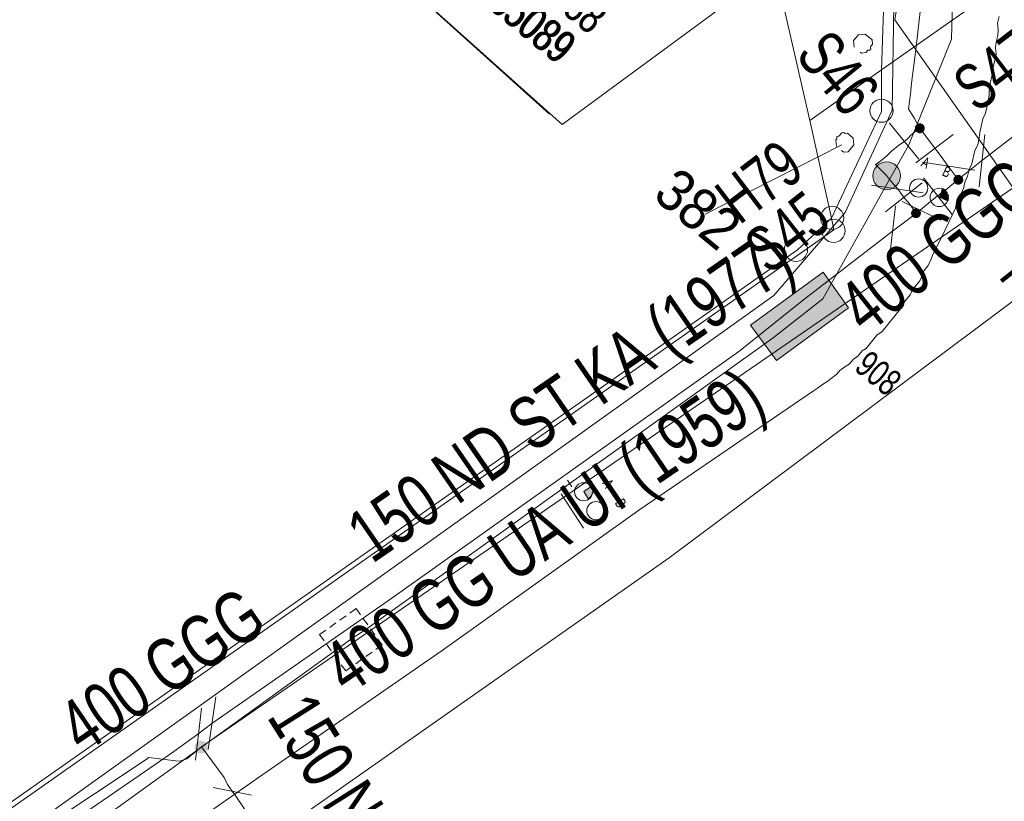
# Model space of a CAD drawing. Header units: metres. Extents: x -740 to 758, y -633 to 854.
# Tile 494 of 656: x 39 to 65, y -178 to -157. Entities that reach past the tile are written whole.
import ezdxf

# ---------------------------------------------------------------- set-up
doc = ezdxf.new("R2010")
doc.units = ezdxf.units.M
doc.header["$MEASUREMENT"] = 0
doc.linetypes.add('208_125', pattern=[0.3328, 0.208, -0.1248])
for name, color, linetype in [('Gas.LOVION', 7, 'Continuous'), ('Grundkarte.LOVION', 7, 'Continuous'), ('Grundkarte_Text.LOVION', 7, 'Continuous'), ('Telko.LOVION', 7, 'Continuous'), ('Wasser.LOVION', 7, 'Continuous')]:
    doc.layers.add(name, color=color, linetype=linetype)
doc.styles.add('ERSTELLTER_STIL_1', font='arial.ttf')

msp = doc.modelspace()

# ---------------------------------------------------------------- hatches: boundary and pattern name
at = {"layer": 'Gas.LOVION', "linetype": 'Continuous', "lineweight": 13}
msp.add_hatch(color=7, dxfattribs=at).paths.add_polyline_path([(43.652, -176.384), (43.665, -176.367), (43.675, -176.347), (43.683, -176.327), (43.689, -176.306), (43.692, -176.284), (43.691, -176.262), (43.689, -176.24), (43.683, -176.219), (43.675, -176.199), (43.664, -176.179), (43.651, -176.162), (43.636, -176.146), (43.619, -176.132), (43.601, -176.12), (43.581, -176.111), (43.56, -176.104), (43.539, -176.1), (43.517, -176.099), (43.495, -176.1), (43.473, -176.104), (43.452, -176.111), (43.433, -176.121), (43.414, -176.132), (43.397, -176.146), (43.382, -176.162), (43.369, -176.18), (43.359, -176.2), (43.351, -176.22), (43.345, -176.241), (43.343, -176.263), (43.343, -176.285), (43.346, -176.307), (43.351, -176.328), (43.359, -176.348), (43.37, -176.367), (43.383, -176.385), (43.398, -176.401), (43.415, -176.415), (43.433, -176.427), (43.453, -176.436), (43.474, -176.443), (43.496, -176.447), (43.518, -176.448), (43.54, -176.447), (43.561, -176.442), (43.582, -176.436), (43.602, -176.426), (43.62, -176.414), (43.637, -176.4)])
at = {"layer": 'Telko.LOVION', "linetype": 'Continuous', "lineweight": 13}
for points in [[(63.659, -161.532), (63.672, -161.516), (63.669, -161.487), (63.683, -161.47), (63.677, -161.412), (63.69, -161.396), (63.658, -161.369), (63.652, -161.311), (63.604, -161.271), (63.601, -161.242), (63.585, -161.229), (63.556, -161.232), (63.524, -161.205), (63.443, -161.435)], [(60.3, -163.456), (58.342, -164.889), (59.041, -165.84), (60.986, -164.424)], [(60.3, -163.456), (58.342, -164.889), (59.041, -165.84), (60.986, -164.424)], [(53.969, -169.587), (54.061, -169.475), (54.059, -169.446), (54.085, -169.414), (54.074, -169.296), (54.041, -169.27), (54.039, -169.241), (53.845, -169.378)]]:
    msp.add_hatch(color=7, dxfattribs=at).paths.add_polyline_path(points)
at = {"layer": 'Wasser.LOVION', "linetype": 'Continuous', "lineweight": 13}
for points in [[(63.013, -159.662), (63.023, -159.648), (63.031, -159.633), (63.037, -159.618), (63.041, -159.602), (63.043, -159.585), (63.043, -159.568), (63.041, -159.551), (63.037, -159.535), (63.03, -159.52), (63.022, -159.505), (63.012, -159.491), (63.001, -159.479), (62.988, -159.468), (62.973, -159.459), (62.958, -159.452), (62.942, -159.447), (62.926, -159.444), (62.909, -159.443), (62.892, -159.444), (62.876, -159.447), (62.86, -159.453), (62.845, -159.46), (62.83, -159.469), (62.817, -159.48), (62.806, -159.492), (62.796, -159.506), (62.788, -159.52), (62.782, -159.536), (62.778, -159.552), (62.776, -159.569), (62.776, -159.586), (62.778, -159.602), (62.782, -159.619), (62.788, -159.634), (62.797, -159.649), (62.807, -159.663), (62.818, -159.675), (62.831, -159.685), (62.845, -159.694), (62.861, -159.701), (62.877, -159.707), (62.893, -159.71), (62.91, -159.711), (62.927, -159.71), (62.943, -159.706), (62.959, -159.701), (62.974, -159.694), (62.988, -159.685), (63.001, -159.674)], [(62.304, -161.096), (62.332, -161.058), (62.354, -161.017), (62.371, -160.973), (62.383, -160.928), (62.388, -160.881), (62.388, -160.834), (62.382, -160.787), (62.37, -160.742), (62.353, -160.698), (62.33, -160.657), (62.303, -160.619), (62.27, -160.585), (62.234, -160.555), (62.194, -160.53), (62.152, -160.511), (62.107, -160.496), (62.061, -160.488), (62.014, -160.485), (61.967, -160.488), (61.921, -160.497), (61.876, -160.511), (61.834, -160.532), (61.794, -160.557), (61.758, -160.587), (61.726, -160.621), (61.699, -160.659), (61.676, -160.701), (61.659, -160.744), (61.648, -160.79), (61.642, -160.836), (61.642, -160.883), (61.648, -160.93), (61.66, -160.975), (61.677, -161.019), (61.7, -161.06), (61.728, -161.098), (61.76, -161.132), (61.796, -161.162), (61.836, -161.187), (61.879, -161.207), (61.923, -161.221), (61.97, -161.23), (62.016, -161.233), (62.063, -161.229), (62.109, -161.221), (62.154, -161.206), (62.196, -161.186), (62.236, -161.16), (62.272, -161.13)], [(64.051, -161.05), (64.061, -161.036), (64.069, -161.022), (64.075, -161.006), (64.079, -160.99), (64.082, -160.973), (64.081, -160.957), (64.079, -160.94), (64.075, -160.924), (64.069, -160.908), (64.061, -160.894), (64.051, -160.88), (64.039, -160.868), (64.027, -160.858), (64.012, -160.849), (63.997, -160.842), (63.981, -160.836), (63.965, -160.833), (63.948, -160.832), (63.932, -160.833), (63.915, -160.837), (63.899, -160.842), (63.884, -160.849), (63.87, -160.858), (63.857, -160.869), (63.846, -160.881), (63.836, -160.895), (63.828, -160.909), (63.822, -160.925), (63.818, -160.941), (63.816, -160.958), (63.816, -160.974), (63.818, -160.991), (63.822, -161.007), (63.828, -161.023), (63.837, -161.037), (63.846, -161.051), (63.858, -161.063), (63.871, -161.073), (63.885, -161.082), (63.9, -161.089), (63.916, -161.094), (63.932, -161.098), (63.949, -161.099), (63.966, -161.097), (63.982, -161.094), (63.998, -161.089), (64.013, -161.082), (64.027, -161.073), (64.04, -161.062)], [(62.909, -161.953), (62.919, -161.939), (62.927, -161.925), (62.933, -161.909), (62.937, -161.893), (62.939, -161.877), (62.939, -161.86), (62.937, -161.843), (62.933, -161.827), (62.927, -161.812), (62.918, -161.797), (62.909, -161.784), (62.897, -161.772), (62.884, -161.761), (62.87, -161.752), (62.855, -161.745), (62.839, -161.74), (62.823, -161.737), (62.806, -161.736), (62.79, -161.737), (62.774, -161.741), (62.758, -161.746), (62.743, -161.753), (62.729, -161.762), (62.716, -161.772), (62.705, -161.785), (62.695, -161.798), (62.687, -161.813), (62.681, -161.828), (62.677, -161.844), (62.675, -161.861), (62.675, -161.877), (62.677, -161.894), (62.681, -161.91), (62.687, -161.925), (62.695, -161.94), (62.705, -161.953), (62.717, -161.965), (62.729, -161.976), (62.744, -161.985), (62.759, -161.992), (62.774, -161.997), (62.791, -162), (62.807, -162.001), (62.824, -162), (62.84, -161.997), (62.856, -161.992), (62.871, -161.984), (62.885, -161.976), (62.898, -161.965)]]:
    msp.add_hatch(color=7, dxfattribs=at).paths.add_polyline_path(points)

# ---------------------------------------------------------------- linework, layer by layer
at = {"layer": 'Gas.LOVION', "color": 1, "linetype": 'Continuous', "lineweight": 18}
msp.add_lwpolyline([(64.463, -132.577), (71.595, -133.727), (82.319, -135.486), (95.54, -137.548), (95.989, -138.214), (96.228, -138.545), (96.438, -138.879), (96.576, -139.073), (96.678, -139.21), (96.885, -139.515), (97.113, -139.73), (97.25, -139.923), (97.422, -140.172), (97.064, -140.444), (96.855, -140.568), (96.648, -140.721), (96.068, -141.132), (88.447, -146.473), (80.564, -152.002), (80.3, -153.077), (68.543, -161.911), (56.148, -171.163), (44.628, -179.249), (34.561, -186.322)], dxfattribs=at)
at = {"layer": 'Gas.LOVION', "color": 5, "linetype": 'Continuous', "lineweight": 18}
for points in [[(53.251, -146.22), (55.809, -146.842), (61.424, -151.214), (62.529, -154.815), (62.236, -156.647), (65.428, -161.182), (43.524, -176.269)], [(45.333, -179.964), (45.835, -179.649), (44.452, -177.597), (44.35, -177.459), (44.229, -177.279), (44.137, -177.095), (43.524, -176.269), (43.127, -176.588), (42.941, -176.651), (42.837, -176.646), (42.178, -176.563), (42.104, -176.555), (42.035, -176.606), (39.301, -178.425), (31.697, -183.78), (29.651, -185.221), (19.937, -192.126), (10.159, -198.979), (9.51, -199.441)]]:
    msp.add_lwpolyline(points, dxfattribs=at)
at = {"layer": 'Gas.LOVION', "color": 7, "linetype": 'Continuous', "lineweight": 13}
msp.add_lwpolyline([(43.838, -177.361), (44.878, -177.57)], dxfattribs=at)
at = {"layer": 'Grundkarte.LOVION', "color": 8, "linetype": 'Continuous', "lineweight": 18}
for points in [[(11.887, -196.549), (60.588, -162.32), (60.528, -162.001), (61.872, -159.121), (61.88, -157.997), (118.141, -118.566)], [(12.23, -196.131), (28.298, -184.836), (59.607, -162.859), (60.528, -162.001), (61.872, -159.121), (61.88, -157.997), (118.141, -118.566)], [(118.141, -118.566), (61.88, -157.997), (61.977, -155.061), (61.637, -155.212), (60.175, -151.75), (60.457, -151.604), (57.491, -147.874), (54.62, -146.322), (53.436, -145.995)], [(53.436, -145.995), (54.62, -146.322), (57.491, -147.874), (60.457, -151.604), (60.175, -151.75), (61.637, -155.212), (61.977, -155.061), (61.88, -157.997), (59.945, -159.368), (58.397, -152.603), (49.262, -151.073)], [(49.262, -151.073), (58.397, -152.603), (59.945, -159.368), (60.528, -162.001), (59.607, -162.859), (28.298, -184.836), (12.23, -196.131)], [(40.862, -180.031), (45.178, -177.008), (50.023, -173.668), (55.356, -169.866), (60.037, -166.659), (60.149, -166.589), (60.286, -166.487), (60.398, -166.417), (60.673, -166.213), (60.753, -166.116), (60.89, -166.014), (61.002, -165.944), (61.107, -165.816), (61.245, -165.714), (61.351, -165.585), (61.462, -165.515), (61.753, -165.162), (61.891, -165.059), (62.392, -164.449), (62.44, -164.326), (62.651, -164.069), (62.724, -163.914), (62.909, -163.689), (62.983, -163.534), (63.03, -163.411), (63.136, -163.283), (63.209, -163.128), (63.256, -163.005), (63.403, -162.695), (63.503, -162.508), (63.871, -161.733), (63.912, -161.551), (63.986, -161.396), (64.086, -161.209), (64.127, -161.028), (64.2, -160.873), (64.242, -160.692), (64.315, -160.537), (64.398, -160.174), (64.472, -160.019), (64.513, -159.838), (64.528, -159.688), (64.611, -159.326), (64.684, -159.171), (64.767, -158.808), (64.782, -158.659), (64.791, -158.451), (64.874, -158.088), (64.889, -157.939), (64.972, -157.576), (64.954, -157.4), (64.969, -157.251), (65.011, -157.07), (65.026, -156.921), (65.009, -156.745), (65.05, -156.563)], [(12.23, -196.131), (28.298, -184.836), (59.607, -162.859), (60.528, -162.001), (60.588, -162.32), (11.887, -196.549)]]:
    msp.add_lwpolyline(points, dxfattribs=at)
at = {"layer": 'Grundkarte.LOVION', "color": 253, "linetype": 'Continuous', "lineweight": 18}
msp.add_lwpolyline([(53.436, -145.995), (54.62, -146.322), (57.491, -147.874), (60.457, -151.604), (60.175, -151.75), (61.637, -155.212), (61.977, -155.061), (61.88, -157.997), (61.872, -159.121), (60.528, -162.001), (59.607, -162.859), (28.298, -184.836), (12.23, -196.131)], dxfattribs=at)
at = {"layer": 'Grundkarte.LOVION', "color": 3, "linetype": 'Continuous', "lineweight": 18}
for points in [[(61.141, -157.389), (61.123, -157.213), (61.256, -157.053), (61.431, -157.036), (61.624, -157.194), (61.635, -157.311), (61.583, -157.375), (61.588, -157.434), (61.562, -157.466), (61.503, -157.472), (61.451, -157.536), (61.333, -157.548), (61.301, -157.521)], [(60.664, -160.066), (60.646, -159.891), (60.673, -159.858), (60.667, -159.8), (60.726, -159.794), (60.805, -159.698), (60.863, -159.692), (60.896, -159.718), (60.954, -159.713), (61.115, -159.845), (61.132, -160.02), (60.973, -160.213), (60.856, -160.225), (60.792, -160.172)]]:
    msp.add_lwpolyline(points, dxfattribs=at)
at = {"layer": 'Grundkarte.LOVION', "color": 8, "linetype": 'Continuous', "lineweight": 18}
msp.add_lwpolyline([(60.528, -162.001), (59.945, -159.368), (61.88, -157.997), (61.872, -159.121)], close=True, dxfattribs=at)
at = {"layer": 'Grundkarte.LOVION', "color": 7, "linetype": 'Continuous', "lineweight": 13}
msp.add_lwpolyline([(60.807, -160.023), (57.118, -161.891)], dxfattribs=at)
at = {"layer": 'Grundkarte.LOVION', "color": 9, "linetype": 'Continuous', "lineweight": 18}
for centre, radius in [((61.875, -159.104), 0.312), ((60.543, -161.994), 0.312), ((60.581, -162.341), 0.314), ((59.568, -162.855), 0.313)]:
    msp.add_circle(centre, radius, dxfattribs=at)
at = {"layer": 'Telko.LOVION', "color": 1, "linetype": 'Continuous', "lineweight": 18}
for points in [[(54.07, -145.224), (54.507, -145.314), (56.574, -146.501), (59.986, -148.606), (60.481, -149.281), (60.962, -149.973), (62.881, -151.766), (63.311, -152.684), (62.879, -152.948), (60.907, -153.643), (60.244, -153.96), (61.285, -154.789), (62.212, -156.25), (62.164, -159.092), (60.897, -161.846), (58.973, -164.088), (31.913, -183.418), (31.497, -183.696), (30.978, -183.835), (10.83, -197.834)], [(9.246, -199.762), (11.268, -198.382), (29.401, -186.147), (31.732, -184.589), (32.145, -184.282), (32.631, -184.117), (47.142, -173.669), (47.555, -173.362), (47.958, -173.101), (58.952, -165.229), (60.297, -164.181), (62.61, -160.024), (63.765, -157.177), (63.823, -155.043), (63.81, -153.552), (63.311, -152.684), (63.841, -152.662), (73.156, -152.86), (73.47, -152.445)]]:
    msp.add_lwpolyline(points, dxfattribs=at)
at = {"layer": 'Telko.LOVION', "color": 7, "linetype": 'Continuous', "lineweight": 13}
for points in [[(47.026, -153.892), (53.261, -159.475), (59.878, -154.601)], [(47.036, -153.9), (52.917, -159.192)], [(62.434, -161.548), (63.473, -162.052)], [(53.401, -169.067), (53.522, -169.247)], [(53.23, -169.438), (53.838, -170.369)]]:
    msp.add_lwpolyline(points, dxfattribs=at)
for points in [[(63.659, -161.532), (63.443, -161.435), (63.524, -161.205), (63.556, -161.232), (63.585, -161.229), (63.601, -161.242), (63.604, -161.271), (63.652, -161.311), (63.658, -161.369), (63.69, -161.396), (63.677, -161.412), (63.683, -161.47), (63.669, -161.487), (63.672, -161.516)], [(60.3, -163.456), (60.986, -164.424), (59.041, -165.84), (58.342, -164.889)], [(60.3, -163.456), (60.986, -164.424), (59.041, -165.84), (58.342, -164.889)], [(53.969, -169.587), (53.845, -169.378), (54.039, -169.241), (54.041, -169.27), (54.074, -169.296), (54.085, -169.414), (54.059, -169.446), (54.061, -169.475)]]:
    msp.add_lwpolyline(points, close=True, dxfattribs=at)
at = {"layer": 'Telko.LOVION', "color": 9, "linetype": '208_125', "lineweight": 18}
msp.add_lwpolyline([(47.417, -174.218), (46.715, -173.237), (47.696, -172.536), (48.398, -173.516)], close=True, dxfattribs=at)
at = {"layer": 'Telko.LOVION', "color": 7, "linetype": 'Continuous', "lineweight": 13}
for centre, radius in [((62.878, -161.188), 0.247), ((63.432, -161.443), 0.247), ((53.838, -169.383), 0.245), ((54.169, -169.894), 0.246)]:
    msp.add_circle(centre, radius, dxfattribs=at)
at = {"layer": 'Wasser.LOVION', "color": 150, "linetype": 'Continuous', "lineweight": 18}
msp.add_lwpolyline([(82.29, -146.528), (82.073, -146.727), (82.06, -146.743), (81.03, -147.701), (80.641, -147.946), (79.743, -148.743), (75.737, -151.75), (69.233, -156.879), (64.573, -160.452), (63.943, -160.957)], dxfattribs=at)
at = {"layer": 'Wasser.LOVION', "color": 94, "linetype": 'Continuous', "lineweight": 18}
msp.add_lwpolyline([(39.598, -178.588), (42.533, -176.558), (42.782, -176.386), (43.431, -175.923), (43.802, -175.636), (48.658, -172.25), (58.027, -165.6), (59.767, -164.203), (62.173, -162.357), (62.82, -161.865), (63.148, -161.597), (63.381, -161.411), (63.601, -161.242), (63.943, -160.957), (63.671, -160.6), (63.483, -160.337), (63.314, -160.117), (62.905, -159.566), (62.762, -159.314), (62.603, -159.049), (62.654, -158.66), (62.684, -158.361), (62.803, -157.463), (63.072, -155.072)], dxfattribs=at)
at = {"layer": 'Wasser.LOVION', "color": 7, "linetype": 'Continuous', "lineweight": 13}
for points in [[(62.82, -161.865), (62.583, -161.563), (62.484, -161.455), (62.312, -161.205), (62.213, -161.097), (62.062, -160.92), (62.011, -160.851), (61.88, -160.716), (61.716, -160.554), (61.854, -160.452), (62.018, -160.318), (62.153, -160.187), (62.373, -160.017), (62.498, -159.931), (62.606, -159.832), (62.659, -159.768), (62.905, -159.566)], [(62.095, -159.439), (62.884, -160.411)], [(63.809, -159.744), (62.805, -160.507)], [(64.509, -161.153), (64.667, -159.749)], [(62.981, -160.49), (64.391, -160.707)], [(63.008, -160.916), (63.784, -161.904)], [(61.608, -161.112), (63.002, -161.315)], [(62.977, -161.052), (61.988, -161.828)], [(62.095, -163.074), (62.254, -161.669)], [(43.708, -176.339), (43.909, -174.916)], [(43.367, -176.624), (43.525, -175.219)]]:
    msp.add_lwpolyline(points, dxfattribs=at)
msp.add_circle((62.015, -160.859), 0.374, dxfattribs=at)

# ---------------------------------------------------------------- texts
at = {"layer": 'Gas.LOVION', "color": 5, "linetype": 'Continuous', "lineweight": 18, "attachment_point": 7, "style": 'ERSTELLTER_STIL_1'}
for s, insert, char_height, rotation in [('{\\A1;\\W0.72101x;150 ND ST KA (1977)}', (48.37, -171.692), 1.42281, 34.5608), ('{\\A1;\\W0.71559x;150 ND ST}', (45.253, -175.463), 1.42279, 302.246)]:
    msp.add_mtext(s, dxfattribs=dict(at, insert=insert, char_height=char_height, rotation=rotation))
at = {"layer": 'Grundkarte_Text.LOVION', "color": 7, "linetype": 'Continuous', "lineweight": 13, "insert": (55.657, -161.451), "char_height": 1.12432, "attachment_point": 7, "rotation": 320.5834, "style": 'ERSTELLTER_STIL_1'}
msp.add_mtext('{\\A1;\\W0.89450x;382}', dxfattribs=at)
at = {"layer": 'Telko.LOVION', "color": 220, "linetype": 'Continuous', "lineweight": 18, "attachment_point": 7, "style": 'ERSTELLTER_STIL_1'}
for s, insert, char_height, rotation in [('{\\A1;\\W0.71564x;265088}', (51.693, -155.196), 0.8892, 320.5834), ('{\\A1;\\W0.71561x;265088}', (51.703, -155.204), 0.88922, 320.5841), ('{\\A1;\\W0.71561x;265089}', (50.825, -155.99), 0.88922, 320.5841), ('{\\A1;\\W0.71562x;265089}', (50.851, -156.012), 0.88922, 320.5841)]:
    msp.add_mtext(s, dxfattribs=dict(at, insert=insert, char_height=char_height, rotation=rotation))
at = {"layer": 'Telko.LOVION', "color": 7, "linetype": 'Continuous', "lineweight": 13, "attachment_point": 7, "style": 'ERSTELLTER_STIL_1'}
for s, insert, char_height, rotation in [('{\\A1;\\W0.71036x;A}', (62.92, -160.593), 0.28587, 335.6462), ('{\\A1;\\W0.71571x;B}', (63.491, -160.841), 0.28586, 335.651), ('{\\A1;\\W0.71557x;908}', (61.103, -166.088), 0.71141, 320.5833), ('{\\A1;\\W0.71049x;A}', (54.328, -169.154), 0.2848, 301.948), ('{\\A1;\\W0.71573x;B}', (54.668, -169.683), 0.2848, 301.948)]:
    msp.add_mtext(s, dxfattribs=dict(at, insert=insert, char_height=char_height, rotation=rotation))
at = {"layer": 'Wasser.LOVION', "color": 7, "linetype": 'Continuous', "lineweight": 13, "attachment_point": 7, "style": 'ERSTELLTER_STIL_1'}
for s, insert, char_height, rotation in [('{\\A1;\\W0.71563x;S46}', (59.512, -157.627), 1.24491, 309.2454), ('{\\A1;\\W0.71562x;S47}', (64.461, -159.193), 1.24492, 37.243), ('{\\A1;\\W0.71562x;H79}', (58.051, -162.217), 1.24492, 37.243), ('{\\A1;\\W0.71562x;S45}', (58.853, -163.561), 1.2449, 38.2438), ('{\\A1;\\W0.71562x;Kl44}', (65.008, -163.576), 1.24492, 308.2448)]:
    msp.add_mtext(s, dxfattribs=dict(at, insert=insert, char_height=char_height, rotation=rotation))
at = {"layer": 'Wasser.LOVION', "color": 150, "linetype": 'Continuous', "lineweight": 18, "insert": (61.471, -165.194), "char_height": 1.42281, "attachment_point": 7, "rotation": 38.2434, "style": 'ERSTELLTER_STIL_1'}
msp.add_mtext('{\\A1;\\W0.71558x;400 GGG}', dxfattribs=at)
at = {"layer": 'Wasser.LOVION', "color": 94, "linetype": 'Continuous', "lineweight": 18, "char_height": 1.4228, "attachment_point": 7, "rotation": 34.242, "style": 'ERSTELLTER_STIL_1'}
for s, insert in [('{\\A1;\\W0.71971x;400 GG UA UI (1959)}', (47.705, -175.251)), ('{\\A1;\\W0.71559x;400 GGG}', (40.34, -176.503))]:
    msp.add_mtext(s, dxfattribs=dict(at, insert=insert))

doc.saveas('drawing.dxf')
